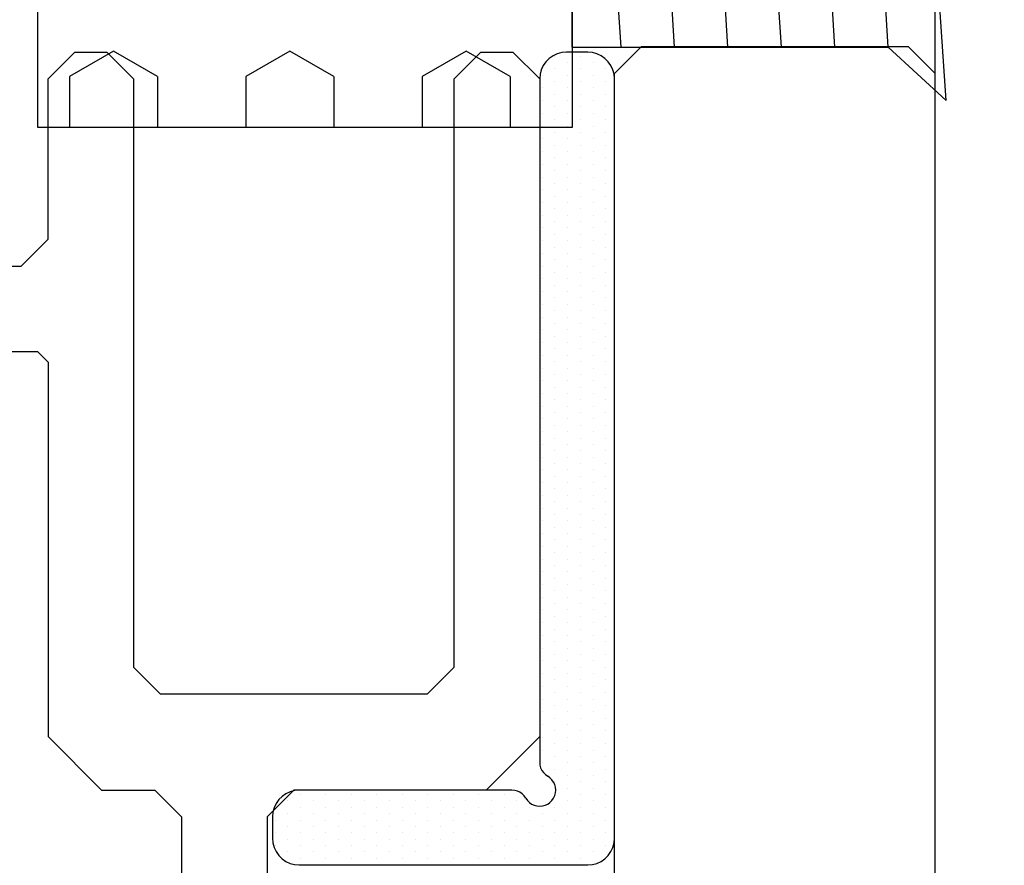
# Model space of a CAD drawing. Header units: millimetres. Extents: x -637441 to -130928, y -380379 to -53767.
# Tile 338 of 390: x -337369 to -337351, y -152151 to -152135. Entities that reach past the tile are written whole.
import ezdxf

# ---------------------------------------------------------------- set-up
doc = ezdxf.new("R2010")
doc.units = ezdxf.units.MM
doc.header["$LTSCALE"] = 10
doc.layers.add('CKTEXTY_MALE', color=7, linetype='Continuous', lineweight=25)
for name, color, linetype in [('CrossSectionsAccess', 2, 'Continuous'), ('CrossSectionsGlass', 4, 'Continuous'), ('CrossSectionsGums', 1, 'Continuous'), ('CrossSectionsProfils', 7, 'Continuous')]:
    doc.layers.add(name, color=color, linetype=linetype)

# ---------------------------------------------------------------- blocks, each defined once
blk = doc.blocks.new('120609', base_point=(6339.36035, 1850.44214))
at = {"layer": 'CrossSectionsGums', "color": 253, "true_color": 0xadadad}
for p, q in [((6349.43457, 1849.02582), (6349.91113, 1849.85071)), ((6349.91113, 1849.85071), (6350.86035, 1849.85071)), ((6349.91113, 1848.20087), (6349.43506, 1849.02576)), ((6349.91113, 1848.20093), (6350.86035, 1848.20093)), ((6349.43506, 1845.72607), (6349.91113, 1846.55096)), ((6349.91113, 1846.55115), (6350.86035, 1846.55115)), ((6349.91113, 1844.90131), (6349.43506, 1845.72614)), ((6349.91113, 1844.90137), (6350.86035, 1844.90137)), ((6349.43457, 1842.42664), (6349.91113, 1843.25153)), ((6349.91113, 1843.25159), (6350.86035, 1843.25159)), ((6349.91113, 1841.60187), (6349.43457, 1842.42676)), ((6349.91113, 1841.60181), (6350.86035, 1841.60181))]:
    blk.add_line(p, q, dxfattribs=at)
at = {"layer": 'CrossSectionsGums', "color": 1, "flags": 128}
blk.add_lwpolyline([(6350.86035, 1840.44214), (6350.86035, 1850.44214), (6327.86035, 1850.44214), (6327.86035, 1840.44214), (6350.86035, 1840.44214)], dxfattribs=at)
blk = doc.blocks.new('14614948', base_point=(267.3622131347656, 311.1369934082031))
at = {"layer": 'CrossSectionsAccess'}
for p, q in [((277.3622131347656, 311.1369934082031), (257.3622131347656, 311.1369934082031)), ((277.3622131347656, 311.1369934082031), (277.3622131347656, 305.2239074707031)), ((277.3622143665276, 310.2239185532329), (272.3664777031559, 310.5336806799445)), ((277.3622143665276, 309.2239185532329), (272.3664777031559, 309.5336806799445)), ((277.3622143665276, 308.2239185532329), (272.3664777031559, 308.5336806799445)), ((277.3622143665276, 307.2239185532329), (272.3664777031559, 307.5336806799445)), ((277.3622143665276, 306.2239185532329), (272.3664777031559, 306.5336806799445)), ((277.3622142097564, 305.2239185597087), (272.3664776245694, 305.5336806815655)), ((277.3622131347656, 305.2239074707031), (278.3622131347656, 304.1369934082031)), ((278.3622133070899, 304.1369934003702), (272.8678921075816, 304.5119289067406))]:
    blk.add_line(p, q, dxfattribs=at)
blk = doc.blocks.new('K43_2105_X', base_point=(1276.173828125, 1370.8251953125))
at = {"layer": 'CrossSectionsProfils', "flags": 128}
for points in [[(1261.673828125, 1366.0751953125), (1261.673828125, 1363.925170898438), (1261.173828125, 1363.425170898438), (1258.173828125, 1363.425170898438), (1257.673828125, 1362.925170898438), (1257.673828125, 1362.3251953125), (1258.173828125, 1361.8251953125), (1269.173828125, 1361.8251953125), (1269.673828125, 1361.3251953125), (1269.673828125, 1356.3251953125), (1269.173828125, 1355.8251953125), (1258.173828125, 1355.8251953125), (1257.673828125, 1355.3251953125), (1257.673828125, 1354.725219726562), (1258.173828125, 1354.225219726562), (1270.473876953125, 1354.225219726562), (1271.473876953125, 1355.225219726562), (1271.473876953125, 1358.8251953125), (1271.973876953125, 1359.3251953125), (1289.473876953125, 1359.3251953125)], [(1280.573852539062, 1361.425170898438), (1280.573852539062, 1361.925170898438), (1280.073852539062, 1362.425170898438), (1279.77392578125, 1362.425170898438), (1279.573852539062, 1362.625244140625), (1279.573852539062, 1363.225219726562), (1279.77392578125, 1363.425170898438), (1280.373901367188, 1363.425170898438), (1280.573852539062, 1363.625244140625), (1280.573852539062, 1369.025146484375), (1280.373901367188, 1369.225219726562), (1263.473876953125, 1369.225219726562), (1263.27392578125, 1369.025146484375), (1263.27392578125, 1363.625244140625), (1263.473876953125, 1363.425170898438), (1270.473876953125, 1363.425170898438), (1271.473876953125, 1362.425170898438), (1271.473876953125, 1361.425170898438), (1271.973876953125, 1360.925170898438), (1280.073852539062, 1360.925170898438), (1280.573852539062, 1361.425170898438)]]:
    blk.add_lwpolyline(points, dxfattribs=at)
blk = doc.blocks.new('Hatch30199', base_point=(2077.016259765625, 1418.631616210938))
at = {"layer": 'CrossSectionsGums', "color": 8}
for p, q in [((1402.079956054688, 1393.983764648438), (1402.079956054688, 1393.983764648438)), ((1402.318115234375, 1393.983764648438), (1402.318115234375, 1393.983764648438)), ((1402.556274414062, 1393.983764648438), (1402.556274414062, 1393.983764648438)), ((1402.79443359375, 1393.983764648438), (1402.79443359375, 1393.983764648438)), ((1401.960815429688, 1393.74560546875), (1401.960815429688, 1393.74560546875)), ((1402.198974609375, 1393.74560546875), (1402.198974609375, 1393.74560546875)), ((1402.437133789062, 1393.74560546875), (1402.437133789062, 1393.74560546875)), ((1402.67529296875, 1393.74560546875), (1402.67529296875, 1393.74560546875)), ((1402.913330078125, 1393.74560546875), (1402.913330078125, 1393.74560546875)), ((1401.841796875, 1393.507446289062), (1401.841796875, 1393.507446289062)), ((1402.079956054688, 1393.507446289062), (1402.079956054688, 1393.507446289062)), ((1402.318115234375, 1393.507446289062), (1402.318115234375, 1393.507446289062)), ((1402.556274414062, 1393.507446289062), (1402.556274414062, 1393.507446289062)), ((1402.794311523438, 1393.507446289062), (1402.794311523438, 1393.507446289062)), ((1403.032470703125, 1393.507446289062), (1403.032470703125, 1393.507446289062)), ((1401.722778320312, 1393.269409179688), (1401.722778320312, 1393.269409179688)), ((1401.9609375, 1393.269409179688), (1401.9609375, 1393.269409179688)), ((1402.199096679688, 1393.269409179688), (1402.199096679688, 1393.269409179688)), ((1402.437255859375, 1393.269409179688), (1402.437255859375, 1393.269409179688)), ((1402.67529296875, 1393.269409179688), (1402.67529296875, 1393.269409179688)), ((1402.913452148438, 1393.269409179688), (1402.913452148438, 1393.269409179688)), ((1401.841796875, 1393.03125), (1401.841796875, 1393.03125)), ((1402.079956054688, 1393.03125), (1402.079956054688, 1393.03125)), ((1402.318115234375, 1393.03125), (1402.318115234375, 1393.03125)), ((1402.55615234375, 1393.03125), (1402.55615234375, 1393.03125)), ((1402.794311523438, 1393.03125), (1402.794311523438, 1393.03125)), ((1403.032470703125, 1393.03125), (1403.032470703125, 1393.03125)), ((1401.722778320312, 1392.793090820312), (1401.722778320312, 1392.793090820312)), ((1401.9609375, 1392.793090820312), (1401.9609375, 1392.793090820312)), ((1402.199096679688, 1392.793090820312), (1402.199096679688, 1392.793090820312)), ((1402.437133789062, 1392.793090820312), (1402.437133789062, 1392.793090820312)), ((1402.67529296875, 1392.793090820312), (1402.67529296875, 1392.793090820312)), ((1402.913452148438, 1392.793090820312), (1402.913452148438, 1392.793090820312)), ((1401.841918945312, 1392.555053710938), (1401.841918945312, 1392.555053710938)), ((1402.080078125, 1392.555053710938), (1402.080078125, 1392.555053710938)), ((1402.318115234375, 1392.555053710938), (1402.318115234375, 1392.555053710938)), ((1402.556274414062, 1392.555053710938), (1402.556274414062, 1392.555053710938)), ((1402.79443359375, 1392.555053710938), (1402.79443359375, 1392.555053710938)), ((1403.032470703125, 1392.555053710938), (1403.032470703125, 1392.555053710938)), ((1401.722778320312, 1392.31689453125), (1401.722778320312, 1392.31689453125)), ((1401.9609375, 1392.31689453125), (1401.9609375, 1392.31689453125)), ((1402.198974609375, 1392.31689453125), (1402.198974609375, 1392.31689453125)), ((1402.437133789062, 1392.31689453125), (1402.437133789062, 1392.31689453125)), ((1402.67529296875, 1392.31689453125), (1402.67529296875, 1392.31689453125)), ((1402.913330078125, 1392.31689453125), (1402.913330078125, 1392.31689453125)), ((1401.841918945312, 1392.078735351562), (1401.841918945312, 1392.078735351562)), ((1402.079956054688, 1392.078735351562), (1402.079956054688, 1392.078735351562)), ((1402.318115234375, 1392.078735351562), (1402.318115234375, 1392.078735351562)), ((1402.556274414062, 1392.078735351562), (1402.556274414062, 1392.078735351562)), ((1402.794311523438, 1392.078735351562), (1402.794311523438, 1392.078735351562)), ((1403.032470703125, 1392.078735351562), (1403.032470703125, 1392.078735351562)), ((1401.722900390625, 1391.840576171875), (1401.722900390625, 1391.840576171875)), ((1401.9609375, 1391.840576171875), (1401.9609375, 1391.840576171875)), ((1402.199096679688, 1391.840576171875), (1402.199096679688, 1391.840576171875)), ((1402.437255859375, 1391.840576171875), (1402.437255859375, 1391.840576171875)), ((1402.67529296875, 1391.840576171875), (1402.67529296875, 1391.840576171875)), ((1402.913452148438, 1391.840576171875), (1402.913452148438, 1391.840576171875)), ((1401.841796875, 1391.6025390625), (1401.841796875, 1391.6025390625)), ((1402.079956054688, 1391.6025390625), (1402.079956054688, 1391.6025390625)), ((1402.318115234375, 1391.6025390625), (1402.318115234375, 1391.6025390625)), ((1402.55615234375, 1391.6025390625), (1402.55615234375, 1391.6025390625)), ((1402.794311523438, 1391.6025390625), (1402.794311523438, 1391.6025390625)), ((1403.032470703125, 1391.6025390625), (1403.032470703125, 1391.6025390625)), ((1401.722778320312, 1391.364379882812), (1401.722778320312, 1391.364379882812)), ((1401.9609375, 1391.364379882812), (1401.9609375, 1391.364379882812)), ((1402.199096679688, 1391.364379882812), (1402.199096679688, 1391.364379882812)), ((1402.437133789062, 1391.364379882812), (1402.437133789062, 1391.364379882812)), ((1402.67529296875, 1391.364379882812), (1402.67529296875, 1391.364379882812)), ((1402.913452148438, 1391.364379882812), (1402.913452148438, 1391.364379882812)), ((1401.841918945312, 1391.126220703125), (1401.841918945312, 1391.126220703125)), ((1402.080078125, 1391.126220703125), (1402.080078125, 1391.126220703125)), ((1402.318115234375, 1391.126220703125), (1402.318115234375, 1391.126220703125)), ((1402.556274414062, 1391.126220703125), (1402.556274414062, 1391.126220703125)), ((1402.79443359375, 1391.126220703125), (1402.79443359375, 1391.126220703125)), ((1403.032592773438, 1391.126220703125), (1403.032592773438, 1391.126220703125)), ((1401.722778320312, 1390.88818359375), (1401.722778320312, 1390.88818359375)), ((1401.9609375, 1390.88818359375), (1401.9609375, 1390.88818359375)), ((1402.198974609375, 1390.88818359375), (1402.198974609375, 1390.88818359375)), ((1402.437133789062, 1390.88818359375), (1402.437133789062, 1390.88818359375)), ((1402.67529296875, 1390.88818359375), (1402.67529296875, 1390.88818359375)), ((1402.913452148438, 1390.88818359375), (1402.913452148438, 1390.88818359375)), ((1401.841918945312, 1390.650024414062), (1401.841918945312, 1390.650024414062)), ((1402.079956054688, 1390.650024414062), (1402.079956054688, 1390.650024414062)), ((1402.318115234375, 1390.650024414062), (1402.318115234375, 1390.650024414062)), ((1402.556274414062, 1390.650024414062), (1402.556274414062, 1390.650024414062)), ((1402.79443359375, 1390.650024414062), (1402.79443359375, 1390.650024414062)), ((1403.032470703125, 1390.650024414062), (1403.032470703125, 1390.650024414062)), ((1401.722778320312, 1390.411865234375), (1401.722778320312, 1390.411865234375)), ((1401.960815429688, 1390.411865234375), (1401.960815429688, 1390.411865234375)), ((1402.198974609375, 1390.411865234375), (1402.198974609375, 1390.411865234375)), ((1402.437133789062, 1390.411865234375), (1402.437133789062, 1390.411865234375)), ((1402.67529296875, 1390.411865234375), (1402.67529296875, 1390.411865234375)), ((1402.913330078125, 1390.411865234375), (1402.913330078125, 1390.411865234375)), ((1401.841796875, 1390.173706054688), (1401.841796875, 1390.173706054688)), ((1402.079956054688, 1390.173706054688), (1402.079956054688, 1390.173706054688)), ((1402.318115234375, 1390.173706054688), (1402.318115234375, 1390.173706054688)), ((1402.556274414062, 1390.173706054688), (1402.556274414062, 1390.173706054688)), ((1402.794311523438, 1390.173706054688), (1402.794311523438, 1390.173706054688)), ((1403.032470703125, 1390.173706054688), (1403.032470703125, 1390.173706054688)), ((1401.722778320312, 1389.935668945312), (1401.722778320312, 1389.935668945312)), ((1401.9609375, 1389.935668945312), (1401.9609375, 1389.935668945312)), ((1402.199096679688, 1389.935668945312), (1402.199096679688, 1389.935668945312)), ((1402.437255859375, 1389.935668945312), (1402.437255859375, 1389.935668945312)), ((1402.67529296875, 1389.935668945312), (1402.67529296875, 1389.935668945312)), ((1402.913452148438, 1389.935668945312), (1402.913452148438, 1389.935668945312)), ((1401.841796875, 1389.697509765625), (1401.841796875, 1389.697509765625)), ((1402.079956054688, 1389.697509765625), (1402.079956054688, 1389.697509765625)), ((1402.318115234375, 1389.697509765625), (1402.318115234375, 1389.697509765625)), ((1402.55615234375, 1389.697509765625), (1402.55615234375, 1389.697509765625)), ((1402.794311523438, 1389.697509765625), (1402.794311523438, 1389.697509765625)), ((1403.032470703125, 1389.697509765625), (1403.032470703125, 1389.697509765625)), ((1401.722778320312, 1389.459350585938), (1401.722778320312, 1389.459350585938)), ((1401.9609375, 1389.459350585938), (1401.9609375, 1389.459350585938)), ((1402.199096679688, 1389.459350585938), (1402.199096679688, 1389.459350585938)), ((1402.437133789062, 1389.459350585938), (1402.437133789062, 1389.459350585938)), ((1402.67529296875, 1389.459350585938), (1402.67529296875, 1389.459350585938)), ((1402.913452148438, 1389.459350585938), (1402.913452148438, 1389.459350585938)), ((1401.841918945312, 1389.22119140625), (1401.841918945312, 1389.22119140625)), ((1402.080078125, 1389.22119140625), (1402.080078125, 1389.22119140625)), ((1402.318115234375, 1389.22119140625), (1402.318115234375, 1389.22119140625)), ((1402.556274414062, 1389.22119140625), (1402.556274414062, 1389.22119140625)), ((1402.79443359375, 1389.22119140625), (1402.79443359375, 1389.22119140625)), ((1401.722778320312, 1388.983154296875), (1401.722778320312, 1388.983154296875)), ((1401.9609375, 1388.983154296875), (1401.9609375, 1388.983154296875)), ((1402.198974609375, 1388.983154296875), (1402.198974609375, 1388.983154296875)), ((1402.437133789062, 1388.983154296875), (1402.437133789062, 1388.983154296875)), ((1402.67529296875, 1388.983154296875), (1402.67529296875, 1388.983154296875)), ((1403.627807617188, 1388.983154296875), (1403.627807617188, 1388.983154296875)), ((1403.865844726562, 1388.983154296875), (1403.865844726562, 1388.983154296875)), ((1404.10400390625, 1388.983154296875), (1404.10400390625, 1388.983154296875)), ((1404.342163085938, 1388.983154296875), (1404.342163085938, 1388.983154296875)), ((1404.580322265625, 1388.983154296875), (1404.580322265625, 1388.983154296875)), ((1404.818359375, 1388.983154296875), (1404.818359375, 1388.983154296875)), ((1405.056518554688, 1388.983154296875), (1405.056518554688, 1388.983154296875)), ((1405.294677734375, 1388.983154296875), (1405.294677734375, 1388.983154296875)), ((1405.53271484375, 1388.983154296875), (1405.53271484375, 1388.983154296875)), ((1405.770874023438, 1388.983154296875), (1405.770874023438, 1388.983154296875)), ((1406.009033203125, 1388.983154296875), (1406.009033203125, 1388.983154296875)), ((1406.247192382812, 1388.983154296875), (1406.247192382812, 1388.983154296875)), ((1406.485229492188, 1388.983154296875), (1406.485229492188, 1388.983154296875)), ((1406.723388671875, 1388.983154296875), (1406.723388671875, 1388.983154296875)), ((1406.961547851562, 1388.983154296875), (1406.961547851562, 1388.983154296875)), ((1407.199584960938, 1388.983154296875), (1407.199584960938, 1388.983154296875)), ((1407.437744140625, 1388.983154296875), (1407.437744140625, 1388.983154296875)), ((1407.675903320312, 1388.983154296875), (1407.675903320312, 1388.983154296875)), ((1407.9140625, 1388.983154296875), (1407.9140625, 1388.983154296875)), ((1408.152099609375, 1388.983154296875), (1408.152099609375, 1388.983154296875)), ((1408.390258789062, 1388.983154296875), (1408.390258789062, 1388.983154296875)), ((1408.62841796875, 1388.983154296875), (1408.62841796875, 1388.983154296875)), ((1408.866577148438, 1388.983154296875), (1408.866577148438, 1388.983154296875)), ((1409.104614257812, 1388.983154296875), (1409.104614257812, 1388.983154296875)), ((1409.3427734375, 1388.983154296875), (1409.3427734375, 1388.983154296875)), ((1409.580932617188, 1388.983154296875), (1409.580932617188, 1388.983154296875)), ((1409.818969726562, 1388.983154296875), (1409.818969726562, 1388.983154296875)), ((1410.05712890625, 1388.983154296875), (1410.05712890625, 1388.983154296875)), ((1410.295288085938, 1388.983154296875), (1410.295288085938, 1388.983154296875)), ((1410.533447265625, 1388.983154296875), (1410.533447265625, 1388.983154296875)), ((1410.771484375, 1388.983154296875), (1410.771484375, 1388.983154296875)), ((1411.009643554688, 1388.983154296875), (1411.009643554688, 1388.983154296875)), ((1411.247802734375, 1388.983154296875), (1411.247802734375, 1388.983154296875)), ((1411.48583984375, 1388.983154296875), (1411.48583984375, 1388.983154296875)), ((1411.723999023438, 1388.983154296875), (1411.723999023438, 1388.983154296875)), ((1411.962158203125, 1388.983154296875), (1411.962158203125, 1388.983154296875)), ((1412.200317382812, 1388.983154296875), (1412.200317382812, 1388.983154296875)), ((1412.438354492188, 1388.983154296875), (1412.438354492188, 1388.983154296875)), ((1412.676513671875, 1388.983154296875), (1412.676513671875, 1388.983154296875)), ((1412.914672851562, 1388.983154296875), (1412.914672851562, 1388.983154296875)), ((1413.152709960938, 1388.983154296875), (1413.152709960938, 1388.983154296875)), ((1413.390869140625, 1388.983154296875), (1413.390869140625, 1388.983154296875)), ((1413.629028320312, 1388.983154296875), (1413.629028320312, 1388.983154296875)), ((1413.8671875, 1388.983154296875), (1413.8671875, 1388.983154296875)), ((1414.105224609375, 1388.983154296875), (1414.105224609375, 1388.983154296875)), ((1414.343383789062, 1388.983154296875), (1414.343383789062, 1388.983154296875)), ((1414.58154296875, 1388.983154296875), (1414.58154296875, 1388.983154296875)), ((1414.819702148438, 1388.983154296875), (1414.819702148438, 1388.983154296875)), ((1415.057739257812, 1388.983154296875), (1415.057739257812, 1388.983154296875)), ((1415.2958984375, 1388.983154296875), (1415.2958984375, 1388.983154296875)), ((1415.534057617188, 1388.983154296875), (1415.534057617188, 1388.983154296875)), ((1415.772094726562, 1388.983154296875), (1415.772094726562, 1388.983154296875)), ((1416.01025390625, 1388.983154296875), (1416.01025390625, 1388.983154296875)), ((1416.248413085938, 1388.983154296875), (1416.248413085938, 1388.983154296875)), ((1416.486572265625, 1388.983154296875), (1416.486572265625, 1388.983154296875)), ((1401.841918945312, 1388.744995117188), (1401.841918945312, 1388.744995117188)), ((1402.079956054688, 1388.744995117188), (1402.079956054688, 1388.744995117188)), ((1402.318115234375, 1388.744995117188), (1402.318115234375, 1388.744995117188)), ((1402.556274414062, 1388.744995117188), (1402.556274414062, 1388.744995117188)), ((1402.79443359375, 1388.744995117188), (1402.79443359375, 1388.744995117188)), ((1403.270629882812, 1388.744995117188), (1403.270629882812, 1388.744995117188)), ((1403.5087890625, 1388.744995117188), (1403.5087890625, 1388.744995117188)), ((1403.746826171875, 1388.744995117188), (1403.746826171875, 1388.744995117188)), ((1403.984985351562, 1388.744995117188), (1403.984985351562, 1388.744995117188)), ((1404.22314453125, 1388.744995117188), (1404.22314453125, 1388.744995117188)), ((1404.461303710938, 1388.744995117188), (1404.461303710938, 1388.744995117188)), ((1404.699340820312, 1388.744995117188), (1404.699340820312, 1388.744995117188)), ((1404.9375, 1388.744995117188), (1404.9375, 1388.744995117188)), ((1405.175659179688, 1388.744995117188), (1405.175659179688, 1388.744995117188)), ((1405.413696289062, 1388.744995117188), (1405.413696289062, 1388.744995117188)), ((1405.65185546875, 1388.744995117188), (1405.65185546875, 1388.744995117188)), ((1405.890014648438, 1388.744995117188), (1405.890014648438, 1388.744995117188)), ((1406.128173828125, 1388.744995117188), (1406.128173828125, 1388.744995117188)), ((1406.3662109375, 1388.744995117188), (1406.3662109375, 1388.744995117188)), ((1406.604370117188, 1388.744995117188), (1406.604370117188, 1388.744995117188)), ((1406.842529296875, 1388.744995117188), (1406.842529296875, 1388.744995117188)), ((1407.08056640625, 1388.744995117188), (1407.08056640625, 1388.744995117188)), ((1407.318725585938, 1388.744995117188), (1407.318725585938, 1388.744995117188)), ((1407.556884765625, 1388.744995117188), (1407.556884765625, 1388.744995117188)), ((1407.795043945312, 1388.744995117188), (1407.795043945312, 1388.744995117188)), ((1408.033081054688, 1388.744995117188), (1408.033081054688, 1388.744995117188)), ((1408.271240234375, 1388.744995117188), (1408.271240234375, 1388.744995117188)), ((1408.509399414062, 1388.744995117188), (1408.509399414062, 1388.744995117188)), ((1408.74755859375, 1388.744995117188), (1408.74755859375, 1388.744995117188)), ((1408.985595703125, 1388.744995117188), (1408.985595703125, 1388.744995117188)), ((1409.223754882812, 1388.744995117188), (1409.223754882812, 1388.744995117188)), ((1409.4619140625, 1388.744995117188), (1409.4619140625, 1388.744995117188)), ((1409.699951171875, 1388.744995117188), (1409.699951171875, 1388.744995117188)), ((1409.938110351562, 1388.744995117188), (1409.938110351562, 1388.744995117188)), ((1410.17626953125, 1388.744995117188), (1410.17626953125, 1388.744995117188)), ((1410.414428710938, 1388.744995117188), (1410.414428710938, 1388.744995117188)), ((1410.652465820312, 1388.744995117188), (1410.652465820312, 1388.744995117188)), ((1410.890625, 1388.744995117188), (1410.890625, 1388.744995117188)), ((1411.128784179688, 1388.744995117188), (1411.128784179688, 1388.744995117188)), ((1411.366821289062, 1388.744995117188), (1411.366821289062, 1388.744995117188)), ((1411.60498046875, 1388.744995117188), (1411.60498046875, 1388.744995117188)), ((1411.843139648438, 1388.744995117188), (1411.843139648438, 1388.744995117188)), ((1412.081298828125, 1388.744995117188), (1412.081298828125, 1388.744995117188)), ((1412.3193359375, 1388.744995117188), (1412.3193359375, 1388.744995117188)), ((1412.557495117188, 1388.744995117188), (1412.557495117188, 1388.744995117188)), ((1412.795654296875, 1388.744995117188), (1412.795654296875, 1388.744995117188)), ((1413.03369140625, 1388.744995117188), (1413.03369140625, 1388.744995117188)), ((1413.271850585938, 1388.744995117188), (1413.271850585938, 1388.744995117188)), ((1413.510009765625, 1388.744995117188), (1413.510009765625, 1388.744995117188)), ((1413.748168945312, 1388.744995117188), (1413.748168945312, 1388.744995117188)), ((1413.986206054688, 1388.744995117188), (1413.986206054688, 1388.744995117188)), ((1414.224365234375, 1388.744995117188), (1414.224365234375, 1388.744995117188)), ((1414.462524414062, 1388.744995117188), (1414.462524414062, 1388.744995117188)), ((1414.70068359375, 1388.744995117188), (1414.70068359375, 1388.744995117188)), ((1414.938720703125, 1388.744995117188), (1414.938720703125, 1388.744995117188)), ((1415.176879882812, 1388.744995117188), (1415.176879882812, 1388.744995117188)), ((1415.4150390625, 1388.744995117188), (1415.4150390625, 1388.744995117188)), ((1415.653076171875, 1388.744995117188), (1415.653076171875, 1388.744995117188)), ((1415.891235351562, 1388.744995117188), (1415.891235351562, 1388.744995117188)), ((1416.12939453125, 1388.744995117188), (1416.12939453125, 1388.744995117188)), ((1416.367553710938, 1388.744995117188), (1416.367553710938, 1388.744995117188)), ((1416.605590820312, 1388.744995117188), (1416.605590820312, 1388.744995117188)), ((1416.84375, 1388.744995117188), (1416.84375, 1388.744995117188)), ((1401.722900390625, 1388.5068359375), (1401.722900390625, 1388.5068359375)), ((1401.9609375, 1388.5068359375), (1401.9609375, 1388.5068359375)), ((1402.199096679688, 1388.5068359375), (1402.199096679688, 1388.5068359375)), ((1402.437255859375, 1388.5068359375), (1402.437255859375, 1388.5068359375)), ((1402.675415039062, 1388.5068359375), (1402.675415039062, 1388.5068359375)), ((1402.913452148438, 1388.5068359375), (1402.913452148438, 1388.5068359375)), ((1403.151611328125, 1388.5068359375), (1403.151611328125, 1388.5068359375)), ((1403.389770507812, 1388.5068359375), (1403.389770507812, 1388.5068359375)), ((1403.627807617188, 1388.5068359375), (1403.627807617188, 1388.5068359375)), ((1403.865966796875, 1388.5068359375), (1403.865966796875, 1388.5068359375)), ((1404.104125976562, 1388.5068359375), (1404.104125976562, 1388.5068359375)), ((1404.34228515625, 1388.5068359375), (1404.34228515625, 1388.5068359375)), ((1404.580322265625, 1388.5068359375), (1404.580322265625, 1388.5068359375)), ((1404.818481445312, 1388.5068359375), (1404.818481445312, 1388.5068359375)), ((1405.056640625, 1388.5068359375), (1405.056640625, 1388.5068359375)), ((1405.294677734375, 1388.5068359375), (1405.294677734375, 1388.5068359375)), ((1405.532836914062, 1388.5068359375), (1405.532836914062, 1388.5068359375)), ((1405.77099609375, 1388.5068359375), (1405.77099609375, 1388.5068359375)), ((1406.009155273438, 1388.5068359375), (1406.009155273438, 1388.5068359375)), ((1406.247192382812, 1388.5068359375), (1406.247192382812, 1388.5068359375)), ((1406.4853515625, 1388.5068359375), (1406.4853515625, 1388.5068359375)), ((1406.723510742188, 1388.5068359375), (1406.723510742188, 1388.5068359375)), ((1406.961547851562, 1388.5068359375), (1406.961547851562, 1388.5068359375)), ((1407.19970703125, 1388.5068359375), (1407.19970703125, 1388.5068359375)), ((1407.437866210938, 1388.5068359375), (1407.437866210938, 1388.5068359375)), ((1407.676025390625, 1388.5068359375), (1407.676025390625, 1388.5068359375)), ((1407.9140625, 1388.5068359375), (1407.9140625, 1388.5068359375)), ((1408.152221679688, 1388.5068359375), (1408.152221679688, 1388.5068359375)), ((1408.390380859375, 1388.5068359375), (1408.390380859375, 1388.5068359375)), ((1408.628540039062, 1388.5068359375), (1408.628540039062, 1388.5068359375)), ((1408.866577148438, 1388.5068359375), (1408.866577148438, 1388.5068359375)), ((1409.104736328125, 1388.5068359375), (1409.104736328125, 1388.5068359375)), ((1409.342895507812, 1388.5068359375), (1409.342895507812, 1388.5068359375)), ((1409.580932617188, 1388.5068359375), (1409.580932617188, 1388.5068359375)), ((1409.819091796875, 1388.5068359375), (1409.819091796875, 1388.5068359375)), ((1410.057250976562, 1388.5068359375), (1410.057250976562, 1388.5068359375)), ((1410.29541015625, 1388.5068359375), (1410.29541015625, 1388.5068359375)), ((1410.533447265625, 1388.5068359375), (1410.533447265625, 1388.5068359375)), ((1410.771606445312, 1388.5068359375), (1410.771606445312, 1388.5068359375)), ((1411.009765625, 1388.5068359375), (1411.009765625, 1388.5068359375)), ((1411.247802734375, 1388.5068359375), (1411.247802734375, 1388.5068359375)), ((1411.485961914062, 1388.5068359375), (1411.485961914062, 1388.5068359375)), ((1411.72412109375, 1388.5068359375), (1411.72412109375, 1388.5068359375)), ((1411.962280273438, 1388.5068359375), (1411.962280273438, 1388.5068359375)), ((1412.200317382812, 1388.5068359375), (1412.200317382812, 1388.5068359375)), ((1412.4384765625, 1388.5068359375), (1412.4384765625, 1388.5068359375)), ((1412.676635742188, 1388.5068359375), (1412.676635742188, 1388.5068359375)), ((1412.914672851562, 1388.5068359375), (1412.914672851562, 1388.5068359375)), ((1413.15283203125, 1388.5068359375), (1413.15283203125, 1388.5068359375)), ((1413.390991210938, 1388.5068359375), (1413.390991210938, 1388.5068359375)), ((1413.629150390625, 1388.5068359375), (1413.629150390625, 1388.5068359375)), ((1413.8671875, 1388.5068359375), (1413.8671875, 1388.5068359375)), ((1414.105346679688, 1388.5068359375), (1414.105346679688, 1388.5068359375)), ((1414.343505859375, 1388.5068359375), (1414.343505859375, 1388.5068359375)), ((1414.581665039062, 1388.5068359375), (1414.581665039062, 1388.5068359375)), ((1414.819702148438, 1388.5068359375), (1414.819702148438, 1388.5068359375)), ((1415.057861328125, 1388.5068359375), (1415.057861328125, 1388.5068359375)), ((1415.296020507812, 1388.5068359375), (1415.296020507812, 1388.5068359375)), ((1415.534057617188, 1388.5068359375), (1415.534057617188, 1388.5068359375)), ((1415.772216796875, 1388.5068359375), (1415.772216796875, 1388.5068359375)), ((1416.010375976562, 1388.5068359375), (1416.010375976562, 1388.5068359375)), ((1416.24853515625, 1388.5068359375), (1416.24853515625, 1388.5068359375)), ((1416.486572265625, 1388.5068359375), (1416.486572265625, 1388.5068359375)), ((1416.724731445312, 1388.5068359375), (1416.724731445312, 1388.5068359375)), ((1401.841796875, 1388.268798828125), (1401.841796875, 1388.268798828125)), ((1402.079956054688, 1388.268798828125), (1402.079956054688, 1388.268798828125)), ((1402.318115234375, 1388.268798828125), (1402.318115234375, 1388.268798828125)), ((1402.556274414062, 1388.268798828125), (1402.556274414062, 1388.268798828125)), ((1402.794311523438, 1388.268798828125), (1402.794311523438, 1388.268798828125)), ((1403.032470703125, 1388.268798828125), (1403.032470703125, 1388.268798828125)), ((1403.270629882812, 1388.268798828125), (1403.270629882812, 1388.268798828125)), ((1403.508666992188, 1388.268798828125), (1403.508666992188, 1388.268798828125)), ((1403.746826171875, 1388.268798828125), (1403.746826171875, 1388.268798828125)), ((1403.984985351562, 1388.268798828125), (1403.984985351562, 1388.268798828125)), ((1404.22314453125, 1388.268798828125), (1404.22314453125, 1388.268798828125)), ((1404.461181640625, 1388.268798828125), (1404.461181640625, 1388.268798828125)), ((1404.699340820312, 1388.268798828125), (1404.699340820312, 1388.268798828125)), ((1404.9375, 1388.268798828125), (1404.9375, 1388.268798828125)), ((1405.175537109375, 1388.268798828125), (1405.175537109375, 1388.268798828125)), ((1405.413696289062, 1388.268798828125), (1405.413696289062, 1388.268798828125)), ((1405.65185546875, 1388.268798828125), (1405.65185546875, 1388.268798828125)), ((1405.890014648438, 1388.268798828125), (1405.890014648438, 1388.268798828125)), ((1406.128051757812, 1388.268798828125), (1406.128051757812, 1388.268798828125)), ((1406.3662109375, 1388.268798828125), (1406.3662109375, 1388.268798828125)), ((1406.604370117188, 1388.268798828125), (1406.604370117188, 1388.268798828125)), ((1406.842407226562, 1388.268798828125), (1406.842407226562, 1388.268798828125)), ((1407.08056640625, 1388.268798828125), (1407.08056640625, 1388.268798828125)), ((1407.318725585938, 1388.268798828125), (1407.318725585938, 1388.268798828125)), ((1407.556884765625, 1388.268798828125), (1407.556884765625, 1388.268798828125)), ((1407.794921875, 1388.268798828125), (1407.794921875, 1388.268798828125)), ((1408.033081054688, 1388.268798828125), (1408.033081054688, 1388.268798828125)), ((1408.271240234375, 1388.268798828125), (1408.271240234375, 1388.268798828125)), ((1408.509399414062, 1388.268798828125), (1408.509399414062, 1388.268798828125)), ((1408.747436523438, 1388.268798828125), (1408.747436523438, 1388.268798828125)), ((1408.985595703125, 1388.268798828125), (1408.985595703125, 1388.268798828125)), ((1409.223754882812, 1388.268798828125), (1409.223754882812, 1388.268798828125)), ((1409.461791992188, 1388.268798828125), (1409.461791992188, 1388.268798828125)), ((1409.699951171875, 1388.268798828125), (1409.699951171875, 1388.268798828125)), ((1409.938110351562, 1388.268798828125), (1409.938110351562, 1388.268798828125)), ((1410.17626953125, 1388.268798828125), (1410.17626953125, 1388.268798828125)), ((1410.414306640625, 1388.268798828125), (1410.414306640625, 1388.268798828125)), ((1410.652465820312, 1388.268798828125), (1410.652465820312, 1388.268798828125)), ((1410.890625, 1388.268798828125), (1410.890625, 1388.268798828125)), ((1411.128662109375, 1388.268798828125), (1411.128662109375, 1388.268798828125)), ((1411.366821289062, 1388.268798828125), (1411.366821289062, 1388.268798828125)), ((1411.60498046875, 1388.268798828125), (1411.60498046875, 1388.268798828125)), ((1411.843139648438, 1388.268798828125), (1411.843139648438, 1388.268798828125)), ((1412.081176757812, 1388.268798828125), (1412.081176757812, 1388.268798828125)), ((1412.3193359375, 1388.268798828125), (1412.3193359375, 1388.268798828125)), ((1412.557495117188, 1388.268798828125), (1412.557495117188, 1388.268798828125)), ((1412.795532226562, 1388.268798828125), (1412.795532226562, 1388.268798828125)), ((1413.03369140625, 1388.268798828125), (1413.03369140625, 1388.268798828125)), ((1413.271850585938, 1388.268798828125), (1413.271850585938, 1388.268798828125)), ((1413.510009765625, 1388.268798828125), (1413.510009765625, 1388.268798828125)), ((1413.748046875, 1388.268798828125), (1413.748046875, 1388.268798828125)), ((1413.986206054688, 1388.268798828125), (1413.986206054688, 1388.268798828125)), ((1414.224365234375, 1388.268798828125), (1414.224365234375, 1388.268798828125)), ((1414.462524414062, 1388.268798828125), (1414.462524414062, 1388.268798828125)), ((1414.700561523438, 1388.268798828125), (1414.700561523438, 1388.268798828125)), ((1414.938720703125, 1388.268798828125), (1414.938720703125, 1388.268798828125)), ((1415.176879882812, 1388.268798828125), (1415.176879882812, 1388.268798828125)), ((1415.414916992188, 1388.268798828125), (1415.414916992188, 1388.268798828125)), ((1415.653076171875, 1388.268798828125), (1415.653076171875, 1388.268798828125)), ((1415.891235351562, 1388.268798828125), (1415.891235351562, 1388.268798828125)), ((1416.12939453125, 1388.268798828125), (1416.12939453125, 1388.268798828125)), ((1416.367431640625, 1388.268798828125), (1416.367431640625, 1388.268798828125)), ((1416.605590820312, 1388.268798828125), (1416.605590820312, 1388.268798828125)), ((1416.84375, 1388.268798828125), (1416.84375, 1388.268798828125)), ((1401.9609375, 1388.030639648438), (1401.9609375, 1388.030639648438)), ((1402.199096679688, 1388.030639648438), (1402.199096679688, 1388.030639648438)), ((1402.437255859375, 1388.030639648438), (1402.437255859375, 1388.030639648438)), ((1402.67529296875, 1388.030639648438), (1402.67529296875, 1388.030639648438)), ((1402.913452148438, 1388.030639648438), (1402.913452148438, 1388.030639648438)), ((1403.151611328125, 1388.030639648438), (1403.151611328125, 1388.030639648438)), ((1403.3896484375, 1388.030639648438), (1403.3896484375, 1388.030639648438)), ((1403.627807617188, 1388.030639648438), (1403.627807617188, 1388.030639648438)), ((1403.865966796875, 1388.030639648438), (1403.865966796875, 1388.030639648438)), ((1404.104125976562, 1388.030639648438), (1404.104125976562, 1388.030639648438)), ((1404.342163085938, 1388.030639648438), (1404.342163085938, 1388.030639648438)), ((1404.580322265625, 1388.030639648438), (1404.580322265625, 1388.030639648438)), ((1404.818481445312, 1388.030639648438), (1404.818481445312, 1388.030639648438)), ((1405.056518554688, 1388.030639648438), (1405.056518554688, 1388.030639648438)), ((1405.294677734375, 1388.030639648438), (1405.294677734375, 1388.030639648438)), ((1405.532836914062, 1388.030639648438), (1405.532836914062, 1388.030639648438)), ((1405.77099609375, 1388.030639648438), (1405.77099609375, 1388.030639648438)), ((1406.009033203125, 1388.030639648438), (1406.009033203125, 1388.030639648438)), ((1406.247192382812, 1388.030639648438), (1406.247192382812, 1388.030639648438)), ((1406.4853515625, 1388.030639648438), (1406.4853515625, 1388.030639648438)), ((1406.723388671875, 1388.030639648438), (1406.723388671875, 1388.030639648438)), ((1406.961547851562, 1388.030639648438), (1406.961547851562, 1388.030639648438)), ((1407.19970703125, 1388.030639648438), (1407.19970703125, 1388.030639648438)), ((1407.437866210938, 1388.030639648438), (1407.437866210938, 1388.030639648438)), ((1407.675903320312, 1388.030639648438), (1407.675903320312, 1388.030639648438)), ((1407.9140625, 1388.030639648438), (1407.9140625, 1388.030639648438)), ((1408.152221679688, 1388.030639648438), (1408.152221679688, 1388.030639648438)), ((1408.390380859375, 1388.030639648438), (1408.390380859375, 1388.030639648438)), ((1408.62841796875, 1388.030639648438), (1408.62841796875, 1388.030639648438)), ((1408.866577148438, 1388.030639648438), (1408.866577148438, 1388.030639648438)), ((1409.104736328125, 1388.030639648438), (1409.104736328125, 1388.030639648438)), ((1409.3427734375, 1388.030639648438), (1409.3427734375, 1388.030639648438)), ((1409.580932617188, 1388.030639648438), (1409.580932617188, 1388.030639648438)), ((1409.819091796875, 1388.030639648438), (1409.819091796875, 1388.030639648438)), ((1410.057250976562, 1388.030639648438), (1410.057250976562, 1388.030639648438)), ((1410.295288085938, 1388.030639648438), (1410.295288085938, 1388.030639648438)), ((1410.533447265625, 1388.030639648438), (1410.533447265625, 1388.030639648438)), ((1410.771606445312, 1388.030639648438), (1410.771606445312, 1388.030639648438)), ((1411.009643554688, 1388.030639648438), (1411.009643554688, 1388.030639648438)), ((1411.247802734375, 1388.030639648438), (1411.247802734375, 1388.030639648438)), ((1411.485961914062, 1388.030639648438), (1411.485961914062, 1388.030639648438)), ((1411.72412109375, 1388.030639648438), (1411.72412109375, 1388.030639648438)), ((1411.962158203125, 1388.030639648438), (1411.962158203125, 1388.030639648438)), ((1412.200317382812, 1388.030639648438), (1412.200317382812, 1388.030639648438)), ((1412.4384765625, 1388.030639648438), (1412.4384765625, 1388.030639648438)), ((1412.676513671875, 1388.030639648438), (1412.676513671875, 1388.030639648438)), ((1412.914672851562, 1388.030639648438), (1412.914672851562, 1388.030639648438)), ((1413.15283203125, 1388.030639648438), (1413.15283203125, 1388.030639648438)), ((1413.390991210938, 1388.030639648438), (1413.390991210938, 1388.030639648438)), ((1413.629028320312, 1388.030639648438), (1413.629028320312, 1388.030639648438)), ((1413.8671875, 1388.030639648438), (1413.8671875, 1388.030639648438)), ((1414.105346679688, 1388.030639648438), (1414.105346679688, 1388.030639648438)), ((1414.343505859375, 1388.030639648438), (1414.343505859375, 1388.030639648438)), ((1414.58154296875, 1388.030639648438), (1414.58154296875, 1388.030639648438)), ((1414.819702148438, 1388.030639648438), (1414.819702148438, 1388.030639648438)), ((1415.057861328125, 1388.030639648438), (1415.057861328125, 1388.030639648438)), ((1415.2958984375, 1388.030639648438), (1415.2958984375, 1388.030639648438)), ((1415.534057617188, 1388.030639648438), (1415.534057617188, 1388.030639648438)), ((1415.772216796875, 1388.030639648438), (1415.772216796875, 1388.030639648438)), ((1416.010375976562, 1388.030639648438), (1416.010375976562, 1388.030639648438)), ((1416.248413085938, 1388.030639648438), (1416.248413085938, 1388.030639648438)), ((1416.486572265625, 1388.030639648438), (1416.486572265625, 1388.030639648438)), ((1416.724731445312, 1388.030639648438), (1416.724731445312, 1388.030639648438)), ((1402.079956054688, 1387.79248046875), (1402.079956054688, 1387.79248046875)), ((1402.318115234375, 1387.79248046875), (1402.318115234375, 1387.79248046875)), ((1402.55615234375, 1387.79248046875), (1402.55615234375, 1387.79248046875)), ((1402.794311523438, 1387.79248046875), (1402.794311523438, 1387.79248046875)), ((1403.032470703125, 1387.79248046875), (1403.032470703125, 1387.79248046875)), ((1403.2705078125, 1387.79248046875), (1403.2705078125, 1387.79248046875)), ((1403.508666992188, 1387.79248046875), (1403.508666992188, 1387.79248046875)), ((1403.746826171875, 1387.79248046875), (1403.746826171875, 1387.79248046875)), ((1403.984985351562, 1387.79248046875), (1403.984985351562, 1387.79248046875)), ((1404.223022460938, 1387.79248046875), (1404.223022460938, 1387.79248046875)), ((1404.461181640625, 1387.79248046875), (1404.461181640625, 1387.79248046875)), ((1404.699340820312, 1387.79248046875), (1404.699340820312, 1387.79248046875)), ((1404.937377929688, 1387.79248046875), (1404.937377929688, 1387.79248046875)), ((1405.175537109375, 1387.79248046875), (1405.175537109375, 1387.79248046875)), ((1405.413696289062, 1387.79248046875), (1405.413696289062, 1387.79248046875)), ((1405.65185546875, 1387.79248046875), (1405.65185546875, 1387.79248046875)), ((1405.889892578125, 1387.79248046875), (1405.889892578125, 1387.79248046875)), ((1406.128051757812, 1387.79248046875), (1406.128051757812, 1387.79248046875)), ((1406.3662109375, 1387.79248046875), (1406.3662109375, 1387.79248046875)), ((1406.604248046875, 1387.79248046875), (1406.604248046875, 1387.79248046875)), ((1406.842407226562, 1387.79248046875), (1406.842407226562, 1387.79248046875)), ((1407.08056640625, 1387.79248046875), (1407.08056640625, 1387.79248046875)), ((1407.318725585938, 1387.79248046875), (1407.318725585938, 1387.79248046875)), ((1407.556762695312, 1387.79248046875), (1407.556762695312, 1387.79248046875)), ((1407.794921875, 1387.79248046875), (1407.794921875, 1387.79248046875)), ((1408.033081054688, 1387.79248046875), (1408.033081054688, 1387.79248046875)), ((1408.271240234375, 1387.79248046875), (1408.271240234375, 1387.79248046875)), ((1408.50927734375, 1387.79248046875), (1408.50927734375, 1387.79248046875)), ((1408.747436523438, 1387.79248046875), (1408.747436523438, 1387.79248046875)), ((1408.985595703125, 1387.79248046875), (1408.985595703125, 1387.79248046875)), ((1409.2236328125, 1387.79248046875), (1409.2236328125, 1387.79248046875)), ((1409.461791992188, 1387.79248046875), (1409.461791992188, 1387.79248046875)), ((1409.699951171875, 1387.79248046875), (1409.699951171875, 1387.79248046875)), ((1409.938110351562, 1387.79248046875), (1409.938110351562, 1387.79248046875)), ((1410.176147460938, 1387.79248046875), (1410.176147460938, 1387.79248046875)), ((1410.414306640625, 1387.79248046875), (1410.414306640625, 1387.79248046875)), ((1410.652465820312, 1387.79248046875), (1410.652465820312, 1387.79248046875)), ((1410.890502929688, 1387.79248046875), (1410.890502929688, 1387.79248046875)), ((1411.128662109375, 1387.79248046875), (1411.128662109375, 1387.79248046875)), ((1411.366821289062, 1387.79248046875), (1411.366821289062, 1387.79248046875)), ((1411.60498046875, 1387.79248046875), (1411.60498046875, 1387.79248046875)), ((1411.843017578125, 1387.79248046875), (1411.843017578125, 1387.79248046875)), ((1412.081176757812, 1387.79248046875), (1412.081176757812, 1387.79248046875)), ((1412.3193359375, 1387.79248046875), (1412.3193359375, 1387.79248046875)), ((1412.557373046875, 1387.79248046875), (1412.557373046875, 1387.79248046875)), ((1412.795532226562, 1387.79248046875), (1412.795532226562, 1387.79248046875)), ((1413.03369140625, 1387.79248046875), (1413.03369140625, 1387.79248046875)), ((1413.271850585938, 1387.79248046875), (1413.271850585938, 1387.79248046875)), ((1413.509887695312, 1387.79248046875), (1413.509887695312, 1387.79248046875)), ((1413.748046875, 1387.79248046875), (1413.748046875, 1387.79248046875)), ((1413.986206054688, 1387.79248046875), (1413.986206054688, 1387.79248046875)), ((1414.224365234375, 1387.79248046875), (1414.224365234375, 1387.79248046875)), ((1414.46240234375, 1387.79248046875), (1414.46240234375, 1387.79248046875)), ((1414.700561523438, 1387.79248046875), (1414.700561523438, 1387.79248046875)), ((1414.938720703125, 1387.79248046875), (1414.938720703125, 1387.79248046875)), ((1415.1767578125, 1387.79248046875), (1415.1767578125, 1387.79248046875)), ((1415.414916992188, 1387.79248046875), (1415.414916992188, 1387.79248046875)), ((1415.653076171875, 1387.79248046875), (1415.653076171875, 1387.79248046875)), ((1415.891235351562, 1387.79248046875), (1415.891235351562, 1387.79248046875)), ((1416.129272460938, 1387.79248046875), (1416.129272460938, 1387.79248046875)), ((1416.367431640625, 1387.79248046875), (1416.367431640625, 1387.79248046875)), ((1416.605590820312, 1387.79248046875), (1416.605590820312, 1387.79248046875))]:
    blk.add_line(p, q, dxfattribs=at)
blk = doc.blocks.new('120957', base_point=(1416.916259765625, 1389.031591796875))
at = {"layer": 'CrossSectionsGums', "color": 1}
for p, q in [((1402.129484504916, 1394.024020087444), (1402.045298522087, 1394.00146252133)), ((1402.21630859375, 1394.031616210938), (1402.129484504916, 1394.024020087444)), ((1402.616333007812, 1394.031616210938), (1402.21630859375, 1394.031616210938)), ((1402.703157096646, 1394.024020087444), (1402.616333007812, 1394.031616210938)), ((1402.787343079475, 1394.00146252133), (1402.703157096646, 1394.024020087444)), ((1401.833286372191, 1393.853010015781), (1401.783295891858, 1393.781616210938)), ((1401.894914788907, 1393.914638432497), (1401.833286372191, 1393.853010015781)), ((1401.96630859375, 1393.96462891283), (1401.894914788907, 1393.914638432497)), ((1402.045298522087, 1394.00146252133), (1401.96630859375, 1393.96462891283)), ((1402.866333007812, 1393.96462891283), (1402.787343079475, 1394.00146252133)), ((1402.937726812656, 1393.914638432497), (1402.866333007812, 1393.96462891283)), ((1402.999355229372, 1393.853010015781), (1402.937726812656, 1393.914638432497)), ((1403.049345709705, 1393.781616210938), (1402.999355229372, 1393.853010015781)), ((1401.746462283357, 1393.7026262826), (1401.723904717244, 1393.618440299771)), ((1401.783295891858, 1393.781616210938), (1401.746462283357, 1393.7026262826)), ((1403.086179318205, 1393.7026262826), (1403.049345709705, 1393.781616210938)), ((1403.108736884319, 1393.618440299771), (1403.086179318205, 1393.7026262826)), ((1401.723904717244, 1393.618440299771), (1401.71630859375, 1393.531616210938)), ((1401.71630859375, 1393.531616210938), (1401.71630859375, 1388.131591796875)), ((1403.116333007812, 1393.531616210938), (1403.108736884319, 1393.618440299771)), ((1403.116333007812, 1389.551147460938), (1403.116333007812, 1393.531616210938)), ((1403.04611844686, 1389.358343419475), (1403.076116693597, 1389.40117031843)), ((1403.076116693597, 1389.40117031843), (1403.098222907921, 1389.448555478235)), ((1403.098222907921, 1389.448555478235), (1403.111765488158, 1389.499059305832)), ((1403.111765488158, 1389.499059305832), (1403.116333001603, 1389.551147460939)), ((1402.886489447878, 1389.224409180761), (1402.856489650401, 1389.181574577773)), ((1402.923472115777, 1389.261383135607), (1402.886489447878, 1389.224409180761)), ((1402.96631378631, 1389.291372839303), (1402.923472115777, 1389.261383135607)), ((1402.96630340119, 1389.291390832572), (1403.009139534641, 1389.321375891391)), ((1403.009139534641, 1389.321375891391), (1403.04611844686, 1389.358343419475)), ((1402.820845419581, 1389.083668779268), (1402.816284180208, 1389.031572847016)), ((1402.816284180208, 1389.031572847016), (1402.82083928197, 1388.979476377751)), ((1402.834384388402, 1389.134181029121), (1402.820845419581, 1389.083668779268)), ((1402.856489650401, 1389.181574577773), (1402.834384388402, 1389.134181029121)), ((1403.635864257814, 1389.031616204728), (1403.583776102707, 1389.027048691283)), ((1416.416259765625, 1389.031616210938), (1403.635864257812, 1389.031616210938)), ((1416.503083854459, 1389.024020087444), (1416.416259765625, 1389.031616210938)), ((1402.82083928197, 1388.979476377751), (1402.834372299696, 1388.928962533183)), ((1402.834372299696, 1388.928962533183), (1402.856471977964, 1388.881566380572)), ((1402.856471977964, 1388.881566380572), (1402.886466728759, 1388.838728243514)), ((1403.346099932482, 1388.838755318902), (1403.376089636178, 1388.881596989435)), ((1403.406092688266, 1388.924422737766), (1403.376107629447, 1388.881586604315)), ((1403.44306021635, 1388.961401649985), (1403.406092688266, 1388.924422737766)), ((1403.485887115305, 1388.991399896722), (1403.44306021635, 1388.961401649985)), ((1403.53327227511, 1389.013506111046), (1403.485887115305, 1388.991399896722)), ((1403.583776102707, 1389.027048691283), (1403.53327227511, 1389.013506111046)), ((1416.587269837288, 1389.00146252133), (1416.503083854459, 1389.024020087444)), ((1416.666259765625, 1388.96462891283), (1416.587269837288, 1389.00146252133)), ((1416.737653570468, 1388.914638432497), (1416.666259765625, 1388.96462891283)), ((1416.799281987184, 1388.853010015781), (1416.737653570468, 1388.914638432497)), ((1416.849272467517, 1388.781616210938), (1416.799281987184, 1388.853010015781)), ((1402.886466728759, 1388.838728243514), (1402.923445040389, 1388.801749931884)), ((1402.923445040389, 1388.801749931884), (1402.966283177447, 1388.771755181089)), ((1402.966283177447, 1388.771755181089), (1403.013679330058, 1388.749655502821)), ((1403.013679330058, 1388.749655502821), (1403.064193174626, 1388.736122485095)), ((1403.064193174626, 1388.736122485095), (1403.116289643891, 1388.731567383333)), ((1403.116289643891, 1388.731567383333), (1403.168385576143, 1388.736128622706)), ((1403.168385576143, 1388.736128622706), (1403.218897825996, 1388.749667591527)), ((1403.218897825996, 1388.749667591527), (1403.266291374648, 1388.771772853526)), ((1403.266291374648, 1388.771772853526), (1403.309125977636, 1388.801772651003)), ((1403.309125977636, 1388.801772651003), (1403.346099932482, 1388.838755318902)), ((1416.886106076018, 1388.7026262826), (1416.849272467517, 1388.781616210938)), ((1416.908663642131, 1388.618440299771), (1416.886106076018, 1388.7026262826)), ((1416.916259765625, 1388.531616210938), (1416.908663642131, 1388.618440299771)), ((1416.916259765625, 1388.131591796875), (1416.916259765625, 1388.531616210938)), ((1401.71630859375, 1388.131591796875), (1401.723904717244, 1388.044767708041)), ((1416.908663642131, 1388.044767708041), (1416.916259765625, 1388.131591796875)), ((1401.723904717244, 1388.044767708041), (1401.746462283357, 1387.960581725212)), ((1401.746462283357, 1387.960581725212), (1401.783295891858, 1387.881591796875)), ((1416.849272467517, 1387.881591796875), (1416.886106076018, 1387.960581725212)), ((1416.886106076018, 1387.960581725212), (1416.908663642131, 1388.044767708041)), ((1401.783295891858, 1387.881591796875), (1401.833286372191, 1387.810197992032)), ((1401.833286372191, 1387.810197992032), (1401.894914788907, 1387.748569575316)), ((1401.894914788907, 1387.748569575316), (1401.96630859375, 1387.698579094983)), ((1416.666259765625, 1387.698579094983), (1416.737653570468, 1387.748569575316)), ((1416.737653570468, 1387.748569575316), (1416.799281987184, 1387.810197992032)), ((1416.799281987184, 1387.810197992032), (1416.849272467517, 1387.881591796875)), ((1401.96630859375, 1387.698579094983), (1402.045298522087, 1387.661745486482)), ((1402.045298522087, 1387.661745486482), (1402.129484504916, 1387.639187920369)), ((1402.129484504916, 1387.639187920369), (1402.21630859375, 1387.631591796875)), ((1402.21630859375, 1387.631591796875), (1416.416259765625, 1387.631591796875)), ((1416.416259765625, 1387.631591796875), (1416.503083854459, 1387.639187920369)), ((1416.503083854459, 1387.639187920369), (1416.587269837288, 1387.661745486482)), ((1416.587269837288, 1387.661745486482), (1416.666259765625, 1387.698579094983))]:
    blk.add_line(p, q, dxfattribs=at)
at = {"layer": 'CrossSectionsGums'}
blk.add_blockref('Hatch30199', (2077.016259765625, 1418.631616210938), dxfattribs=at)

msp = doc.modelspace()

# ---------------------------------------------------------------- linework, layer by layer
at = {"layer": 'CKTEXTY_MALE', "color": 7}
msp.add_circle((-337561.8347733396, -152476.1540194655), 613.6384885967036, dxfattribs=at)
at = {"layer": 'CrossSectionsGlass', "color": 1}
for p, q in [((-337352.1016093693, -152835.2246074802), (-337352.1016093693, -148946.4003670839)), ((-337358.1016093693, -152136.0700100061), (-337357.6016093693, -152135.5700100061)), ((-337352.6016093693, -152135.5700100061), (-337357.6016093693, -152135.5700100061)), ((-337352.1016093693, -152136.0700100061), (-337352.6016093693, -152135.5700100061)), ((-337358.1016093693, -152835.2246074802), (-337358.1016093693, -152136.0700100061)), ((-337352.1016093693, -152835.2246074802), (-337352.1016093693, -152136.0700100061))]:
    msp.add_line(p, q, dxfattribs=at)

# ---------------------------------------------------------------- block references
at = {"layer": 'CrossSectionsAccess', "color": 7, "yscale": -1, "rotation": 270}
msp.add_blockref('14614948', (-337358.8923486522, -152125.5761135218), dxfattribs=at)
at = {"layer": 'CrossSectionsGums', "color": 1, "yscale": -1, "rotation": 270}
msp.add_blockref('120609', (-337368.8923486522, -152125.5761135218), dxfattribs=at)
at = {"layer": 'CrossSectionsGums', "rotation": 90}
msp.add_blockref('120957', (-337359.5016093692, -152135.6700100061), dxfattribs=at)
at = {"layer": 'CrossSectionsProfils', "yscale": -1, "rotation": 270}
msp.add_blockref('K43_2105_X', (-337376.1015849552, -152154.1700100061), dxfattribs=at)

doc.saveas('drawing.dxf')
